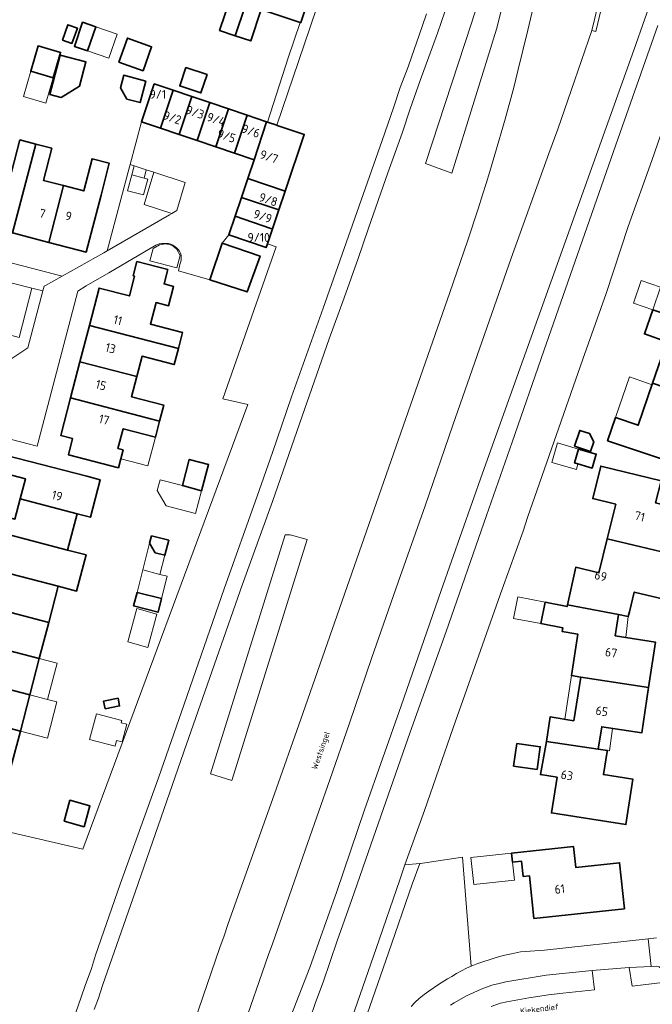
# Model space of a CAD drawing. Header units: metres. Extents: x 149984 to 156489, y 469398 to 478068.
# Tile 269 of 656: x 153511 to 153608, y 472280 to 472430. Entities that reach past the tile are written whole.
import ezdxf
from ezdxf.enums import TextEntityAlignment as Align

# ---------------------------------------------------------------- set-up
doc = ezdxf.new("R2010")
doc.units = ezdxf.units.M
doc.header["$LTSCALE"] = 0.75
for name, color, linetype, lineweight in [('B-WE-GR-BEPLANTING_CULTUUR_HEESTERS-GV', 252, 'Continuous', 18), ('B-WE-OG-BEBOUWING-GV', 6, 'Continuous', 35), ('B-WE-OG-BEBOUWING-T18', 1, 'Continuous', 18), ('B-WE-OG-BEBOUWING_LAGE TRAFO-GV', 6, 'Continuous', 18), ('B-WE-OG-BEBOUWING_LUIFEL-GV', 6, 'Continuous', 18), ('B-WE-OG-BEBOUWING_OVERBOUWING-GV', 6, 'Continuous', 18), ('B-WE-OG-TERREIN_BEGROEID-GV', 252, 'Continuous', 18), ('B-WE-OG-TERREIN_ERF-GV', 252, 'Continuous', 18), ('B-WE-OG-TERREIN_OEVER-GV', 252, 'Continuous', 18), ('B-WE-OG-TOPOGRAFIE-T18', 7, 'Continuous', 18), ('B-WE-OG-WATER_MEER-GV', 252, 'Continuous', 18), ('B-WE-VH-GESLOTENVERHARDING_ASFALT-GV', 252, 'Continuous', 18), ('B-WE-VH-HALFVERHARDING_GRASBETONSTEEN-GV', 252, 'Continuous', 18), ('B-WE-VH-OPENVERHARDING_BETONSTRAATSTEEN-GV', 252, 'Continuous', 18), ('B-WE-VH-OPENVERHARDING_TEGEL-GV', 252, 'Continuous', 18)]:
    doc.layers.add(name, color=color, linetype=linetype, lineweight=lineweight)
doc.styles.add('NLCS-ISO-M500-T18', font='NLCS-ISO.ttf', dxfattribs={"height": 0.9})
doc.styles.add('NLCS-ISO-M750-T18', font='NLCS-ISO.ttf', dxfattribs={"height": 1.35})

msp = doc.modelspace()

# ---------------------------------------------------------------- linework, layer by layer
at = {"layer": 'B-WE-GR-BEPLANTING_CULTUUR_HEESTERS-GV', "flags": 128}
for points in [[(153568.199, 472472.981), (153572.1, 472471.7), (153565.03, 472450.33), (153564.78, 472450.28), (153561.193, 472451.532), (153558.22, 472442.74), (153559.6, 472440.5), (153554.84, 472426.37), (153550.662, 472414.136), (153550.722, 472414.115), (153554.843, 472412.727), (153554.837, 472412.709), (153551.934, 472404.094), (153550.963, 472401.213), (153549.993, 472398.332), (153549.232, 472396.072), (153550.579, 472395.597), (153542.456, 472372.416), (153546.25, 472371.536), (153521.094, 472303.777), (153507.275, 472306.985)], [(153520.04, 472278.87), (153520.83, 472281.2), (153521.42, 472283), (153522.39, 472285.56), (153523.04, 472287.62), (153526.79, 472298.42), (153532.6, 472314.64), (153536.56, 472325.87), (153542.65, 472343.44), (153547.67, 472357.58), (153550.01, 472364.25), (153552.92, 472372.73), (153557.71, 472386.23), (153566.71, 472411.81), (153568.44, 472416.77), (153569.49, 472419.9), (153570.69, 472423.03), (153571.65, 472425.81), (153572.33, 472427.71), (153573.47, 472431.1)], [(153583.358, 472279.778), (153584.788, 472280.275), (153585.764, 472280.502), (153589.122, 472281.083), (153592.079, 472281.536), (153594.262, 472281.812), (153599.103, 472282.343), (153598.757, 472285.263), (153591.76, 472284.56), (153585.59, 472283.54), (153584.57, 472283.31), (153583.43, 472283.03), (153582.64, 472282.71), (153581.85, 472282.42), (153579.59, 472281.41), (153577.69, 472280.33), (153577.14, 472279.98)]]:
    msp.add_lwpolyline(points, dxfattribs=at)
for points in [[(153534.32, 472400.45), (153534.68, 472400.67), (153530.45, 472402.039), (153531.903, 472406.961), (153530.758, 472407.334), (153530.428, 472406.065), (153530.975, 472405.923), (153530.346, 472403.504), (153527.917, 472404.135), (153528.545, 472406.555), (153528.904, 472407.937), (153528.279, 472408.14), (153528.179, 472407.77), (153524.799, 472394.975)], [(153604.423, 472285.703), (153604.851, 472282.89), (153614.112, 472284.019), (153613.375, 472285.077), (153612.688, 472285.652), (153611.083, 472285.731), (153609.254, 472285.548), (153608.991, 472285.803), (153608.52, 472285.947), (153607.745, 472285.901)]]:
    msp.add_lwpolyline(points, close=True, dxfattribs=at)
at = {"layer": 'B-WE-OG-BEBOUWING-GV', "flags": 128}
for points in [[(153543.292, 472442.907), (153540.516, 472434.405), (153543.541, 472433.39), (153541.93, 472428.593), (153544.329, 472427.788), (153548.784, 472441.062)], [(153544.329, 472427.788), (153546.699, 472426.992), (153548.289, 472431.795), (153551.498, 472430.731), (153554.215, 472429.816), (153554.341, 472429.774), (153556.216, 472435.473), (153556.11, 472435.508), (153553.366, 472436.411), (153554.288, 472439.213), (153548.784, 472441.062)], [(153521.791, 472425.469), (153523.051, 472429.142), (153521.049, 472429.828), (153519.789, 472426.156)], [(153517.971, 472427.125), (153519.425, 472426.599), (153520.27, 472428.933), (153518.815, 472429.459)], [(153526.574, 472423.753), (153530.27, 472422.443), (153531.57, 472426.11), (153527.874, 472427.421)], [(153516.573, 472421.377), (153517.688, 472425.236), (153514.254, 472426.229), (153513.139, 472422.369)], [(153517.628, 472424.834), (153516.062, 472418.818), (153517.757, 472418.377), (153520.588, 472420.091), (153521.556, 472423.812)], [(153536.799, 472422.952), (153535.855, 472420.139), (153539.096, 472419.052), (153540.04, 472421.865)], [(153530.673, 472420.873), (153527.331, 472421.755), (153526.82, 472419.822), (153527.816, 472418.11), (153529.805, 472417.585)], [(153530.039, 472414.648), (153532.914, 472413.679), (153534.861, 472419.46), (153531.986, 472420.429)], [(153537.71, 472418.5), (153534.861, 472419.46), (153532.914, 472413.679), (153535.763, 472412.719)], [(153537.71, 472418.5), (153535.763, 472412.719), (153538.496, 472411.798), (153540.443, 472417.579)], [(153543.313, 472416.612), (153540.443, 472417.579), (153538.496, 472411.798), (153541.366, 472410.831)], [(153541.366, 472410.831), (153544.206, 472409.874), (153546.153, 472415.655), (153543.313, 472416.612)], [(153547.199, 472408.865), (153549.1, 472414.662), (153546.153, 472415.655), (153544.206, 472409.874)], [(153549.26, 472414.608), (153549.1, 472414.662), (153547.199, 472408.865), (153546.238, 472406.013), (153551.934, 472404.094), (153554.837, 472412.709), (153554.843, 472412.727), (153550.722, 472414.115), (153550.662, 472414.136)], [(153504.856, 472399.155), (153510.373, 472397.721), (153513.895, 472411.27), (153511.494, 472411.894), (153510.22, 472406.994), (153507.104, 472407.804)], [(153513.895, 472411.27), (153510.373, 472397.721), (153515.918, 472396.279), (153518.149, 472404.932), (153515.081, 472405.73), (153516.355, 472410.63)], [(153518.149, 472404.932), (153515.918, 472396.279), (153521.609, 472394.8), (153523.858, 472403.459), (153525.081, 472408.361), (153522.501, 472409.032), (153521.227, 472404.132)], [(153551.934, 472404.094), (153546.238, 472406.013), (153545.267, 472403.132), (153550.963, 472401.213)], [(153549.776, 472398.405), (153549.993, 472398.332), (153550.963, 472401.213), (153545.267, 472403.132), (153544.296, 472400.251)], [(153549.993, 472398.332), (153549.776, 472398.405), (153544.296, 472400.251), (153543.338, 472397.407), (153549.035, 472395.488), (153549.232, 472396.072)], [(153540.437, 472390.577), (153546.123, 472388.728), (153548.123, 472394.193), (153542.312, 472396.161), (153540.478, 472390.701)], [(153528.927, 472390.928), (153528.194, 472388.107), (153523.569, 472389.31), (153522.085, 472383.606), (153535.663, 472380.074), (153536.299, 472382.515), (153531.382, 472383.795), (153532.243, 472387.104), (153534.159, 472386.608), (153534.926, 472389.56), (153533.462, 472389.94), (153534.034, 472392.138), (153530.872, 472392.96), (153529.342, 472393.358), (153528.771, 472391.16), (153528.974, 472391.107)], [(153616.932, 472382.976), (153607.988, 472386.008), (153606.713, 472382.313), (153610.158, 472381.124), (153607.976, 472374.786), (153617.916, 472371.42), (153620.196, 472378.039), (153615.469, 472379.667), (153616.595, 472382.939), (153616.91, 472382.91)], [(153529.317, 472375.824), (153530.125, 472378.908), (153535.027, 472377.632), (153535.663, 472380.074), (153522.085, 472383.606), (153520.646, 472378.074)], [(153520.646, 472378.074), (153519.21, 472372.557), (153532.786, 472369.025), (153533.42, 472371.461), (153528.509, 472372.74), (153529.317, 472375.824)], [(153607.976, 472374.786), (153605.78, 472368.406), (153602.325, 472369.599), (153601.095, 472366.032), (153609.776, 472363.143), (153610.917, 472366.451), (153615.637, 472364.803), (153617.916, 472371.42)], [(153532.786, 472369.025), (153519.21, 472372.557), (153517.722, 472366.838), (153519.515, 472366.371), (153518.874, 472363.907), (153526.515, 472361.918), (153526.869, 472363.277), (153527.223, 472364.639), (153526.443, 472364.842), (153527.24, 472367.867), (153532.152, 472366.588)], [(153596.076, 472365.207), (153598.519, 472364.407), (153598.997, 472365.868), (153598.358, 472367.13), (153596.866, 472367.618)], [(153520.2, 472354.898), (153522.241, 472354.367), (153523.726, 472360.078), (153521.689, 472360.608), (153513.027, 472362.861), (153506.204, 472364.589), (153505.53, 472362.006), (153512.34, 472360.23), (153511.538, 472357.154)], [(153598.778, 472361.867), (153599.389, 472363.987), (153596.691, 472364.766), (153596.08, 472362.646)], [(153539.205, 472358.42), (153540.26, 472362.418), (153537.316, 472363.195), (153536.26, 472359.198)], [(153601.068, 472351.098), (153611.335, 472348.657), (153612.992, 472355.458), (153608.437, 472356.566), (153609.297, 472359.922), (153600.056, 472362.178), (153598.84, 472357.225), (153602.355, 472356.361)], [(153503.287, 472353.407), (153518.759, 472349.371), (153520.2, 472354.898), (153511.538, 472357.154), (153510.735, 472354.077), (153503.925, 472355.854)], [(153518.759, 472349.371), (153503.287, 472353.407), (153502.648, 472350.959), (153509.458, 472349.183), (153508.656, 472346.107), (153517.318, 472343.847), (153520.137, 472343.112), (153521.578, 472348.636)], [(153534.182, 472350.858), (153531.562, 472351.528), (153531.273, 472350.399), (153532.138, 472348.939), (153533.595, 472348.566)], [(153611.335, 472348.657), (153601.068, 472351.098), (153599.79, 472345.871), (153596.264, 472346.736), (153594.983, 472341.013), (153602.777, 472339.536), (153604.26, 472339.255), (153604.424, 472339.927), (153605.162, 472342.956), (153609.679, 472341.856)], [(153508.656, 472346.107), (153507.853, 472343.03), (153501.043, 472344.807), (153500.406, 472342.365), (153515.879, 472338.329), (153517.318, 472343.847)], [(153529.359, 472342.914), (153528.831, 472340.85), (153532.564, 472339.895), (153533.092, 472341.959)], [(153500.406, 472342.365), (153499.769, 472339.922), (153506.579, 472338.145), (153505.777, 472335.069), (153514.439, 472332.81), (153515.879, 472338.329)], [(153597.008, 472330.005), (153607.357, 472328.415), (153608.405, 472335.337), (153602.27, 472336.311), (153602.777, 472339.536), (153594.983, 472341.013), (153594.932, 472340.751), (153591.571, 472341.404), (153590.938, 472338.145), (153594.299, 472337.492), (153594.191, 472336.934), (153596.562, 472336.569), (153595.587, 472330.223)], [(153497.526, 472331.323), (153512.999, 472327.287), (153514.439, 472332.81), (153505.777, 472335.069), (153504.974, 472331.993), (153498.164, 472333.77)], [(153512.999, 472327.287), (153497.526, 472331.323), (153496.887, 472328.875), (153503.697, 472327.098), (153502.896, 472324.028), (153511.56, 472321.768)], [(153597.008, 472330.005), (153595.946, 472323.341), (153592.339, 472323.927), (153591.798, 472320.182), (153599.695, 472319.025), (153600.208, 472322.418), (153606.31, 472321.495), (153607.357, 472328.415)], [(153524.488, 472325.171), (153526.695, 472325.609), (153526.462, 472326.781), (153524.255, 472326.343)], [(153502.896, 472324.028), (153502.095, 472320.957), (153495.285, 472322.733), (153494.648, 472320.291), (153510.122, 472316.255), (153511.56, 472321.768)], [(153591.798, 472320.182), (153590.86, 472315.13), (153593.4, 472314.72), (153592.53, 472309.3), (153603.9, 472307.51), (153604.98, 472314.43), (153600.47, 472315.14), (153601.057, 472318.676), (153601.084, 472318.822), (153599.695, 472319.025)], [(153587.269, 472319.883), (153586.773, 472316.435), (153590.346, 472315.921), (153590.842, 472319.369)], [(153518.236, 472308.027), (153521.274, 472307.189), (153522.156, 472310.39), (153519.118, 472311.227)], [(153589.863, 472293.218), (153603.673, 472294.685), (153602.929, 472301.686), (153596.247, 472300.976), (153595.909, 472304.158), (153586.473, 472303.156), (153586.618, 472301.785), (153587.987, 472301.93), (153588.232, 472299.606), (153589.178, 472299.706)]]:
    msp.add_lwpolyline(points, close=True, dxfattribs=at)
at = {"layer": 'B-WE-OG-BEBOUWING_LAGE TRAFO-GV', "flags": 128}
msp.add_lwpolyline([(153528.545, 472406.555), (153527.917, 472404.135), (153530.346, 472403.504), (153530.975, 472405.923), (153530.428, 472406.065)], close=True, dxfattribs=at)
at = {"layer": 'B-WE-OG-BEBOUWING_LUIFEL-GV', "flags": 128}
for points in [[(153523.051, 472429.142), (153521.791, 472425.469), (153525.047, 472424.352), (153526.306, 472428.025)], [(153513.139, 472422.369), (153512.024, 472418.509), (153515.457, 472417.517), (153516.573, 472421.377)], [(153609.17, 472389.431), (153606.223, 472390.448), (153605.041, 472387.025), (153607.988, 472386.008)], [(153602.325, 472369.599), (153605.78, 472368.406), (153607.903, 472374.573), (153604.447, 472375.763)], [(153527.24, 472367.867), (153526.443, 472364.842), (153527.223, 472364.639), (153526.869, 472363.277), (153531.01, 472362.199), (153532.152, 472366.588)], [(153596.594, 472362.498), (153596.08, 472362.646), (153596.691, 472364.766), (153593.445, 472365.702), (153592.583, 472362.713), (153596.343, 472361.628)], [(153531.273, 472350.399), (153530.232, 472346.327), (153532.851, 472345.657), (153533.595, 472348.566), (153532.138, 472348.939)], [(153532.851, 472345.657), (153530.232, 472346.327), (153529.359, 472342.914), (153533.092, 472341.959), (153533.965, 472345.372)], [(153590.938, 472338.145), (153591.571, 472341.404), (153587.405, 472342.213), (153586.772, 472338.954)], [(153603.902, 472336.052), (153604.26, 472339.255), (153602.781, 472339.535), (153602.27, 472336.311)], [(153514.439, 472332.81), (153512.999, 472327.287), (153515.721, 472326.577), (153517.161, 472332.1)], [(153597.008, 472330.005), (153595.587, 472330.223), (153594.566, 472323.569), (153595.946, 472323.341)], [(153515.721, 472326.577), (153512.999, 472327.287), (153511.56, 472321.768), (153515.682, 472320.693), (153517.121, 472326.212)], [(153601.879, 472322.165), (153600.208, 472322.418), (153599.695, 472319.025), (153601.084, 472318.822), (153601.383, 472318.778)], [(153586.473, 472303.156), (153580.268, 472302.497), (153580.708, 472298.354), (153586.912, 472299.014), (153586.618, 472301.785)]]:
    msp.add_lwpolyline(points, close=True, dxfattribs=at)
at = {"layer": 'B-WE-OG-BEBOUWING_OVERBOUWING-GV', "flags": 128}
for points in [[(153531.308, 472393.48), (153535.443, 472392.388), (153535.947, 472394.298), (153535.362, 472395.307), (153534.647, 472395.826), (153533.706, 472396.075), (153532.786, 472395.897), (153531.802, 472395.354)], [(153532.884, 472360.09), (153532.445, 472358.428), (153533.812, 472356.113), (153538.283, 472354.932), (153539.205, 472358.42), (153536.26, 472359.198)], [(153532.388, 472339.593), (153529.333, 472340.438), (153527.926, 472335.353), (153530.982, 472334.508)], [(153527.024, 472323.36), (153523.149, 472324.384), (153522.125, 472320.508), (153526.001, 472319.484), (153526.231, 472320.354), (153527.1, 472320.124), (153527.81, 472322.81), (153526.94, 472323.04)]]:
    msp.add_lwpolyline(points, close=True, dxfattribs=at)
at = {"layer": 'B-WE-OG-TERREIN_BEGROEID-GV', "flags": 128}
for points in [[(153608.768, 472470.297), (153606.6, 472461.866), (153605.837, 472458.235), (153602.838, 472443.586), (153602.28, 472441.035), (153601.745, 472438.757), (153599.313, 472428.442), (153598.729, 472428.58), (153595.57, 472419.434), (153593.5, 472413.55), (153592.13, 472409.85), (153586.41, 472393.89), (153577.52, 472368.39), (153573.27, 472356.12), (153569.17, 472344.48), (153565.11, 472332.83), (153561.77, 472322.99), (153558.74, 472314.35), (153555.42, 472304.76), (153552.53, 472296.62), (153550, 472289.33), (153549.34, 472287.53)], [(153552.47, 472277.38), (153555.69, 472285.74), (153559.81, 472297.32), (153564.03, 472309.77), (153569.62, 472325.64), (153575.72, 472343.2), (153582.05, 472361.11), (153605.115, 472425.556), (153618.541, 472463.842)], [(153538.1, 472277.48), (153541.96, 472288.77), (153542.64, 472290.56), (153543.25, 472292.43), (153550, 472311.35), (153554.64, 472324.45), (153577.03, 472388.63), (153579.73, 472396.44), (153581.36, 472401.38), (153582.02, 472403.5), (153582.61, 472405.24), (153583.15, 472407.1), (153583.93, 472409.67), (153585.47, 472415.05), (153586.8, 472419.89), (153587.425, 472422.44), (153588.96, 472428.62), (153590.6, 472435.8)], [(153576.27, 472431.41), (153575.19, 472428.16), (153572.51, 472420.94), (153571.01, 472416.62), (153569.8, 472412.92), (153567.6, 472406.88), (153564.64, 472398.46), (153563.07, 472393.84), (153560.94, 472387.8), (153558.64, 472381.57), (153554.1, 472368.61), (153550, 472356.78), (153545.39, 472343.99), (153536.89, 472319.76), (153529.12, 472297.34), (153524.08, 472283), (153523.46, 472281.07), (153522.81, 472279.3)], [(153571.17, 472279.76), (153571.74, 472280.44), (153572.36, 472281), (153573.12, 472281.62), (153573.85, 472282.14), (153575.32, 472283.12), (153576.68, 472283.99), (153577.35, 472284.35), (153578.05, 472284.79), (153579.59, 472285.64), (153580.328, 472285.938), (153578.993, 472302.522), (153572.587, 472301.592), (153572.481, 472301.582), (153571.288, 472298.438), (153567.69, 472287.947), (153559.188, 472263.567)], [(153559.188, 472263.567), (153567.69, 472287.947), (153571.288, 472298.438), (153572.481, 472301.582), (153570.209, 472301.358), (153569.4, 472299.1), (153565.8, 472288.6), (153559.24, 472269.76)], [(153549.34, 472287.53), (153545.31, 472275.98), (153544.36, 472273.12), (153543.65, 472271.27), (153543.1, 472269.66), (153542.64, 472268.19), (153541.83, 472265.82), (153541.47, 472264.49), (153540.55, 472260.51), (153540.23, 472259.27)]]:
    msp.add_lwpolyline(points, dxfattribs=at)
for points in [[(153587.774, 472446.107), (153588.039, 472450.787), (153585.571, 472450.879), (153583.72, 472440.6), (153582.662, 472436.929), (153580.37, 472429.679), (153573.319, 472408.295), (153577.374, 472406.826), (153584.16, 472428.761), (153586.893, 472439.682)], [(153588.039, 472450.787), (153587.774, 472446.107), (153586.893, 472439.682), (153584.16, 472428.761), (153577.374, 472406.826), (153573.319, 472408.295), (153580.37, 472429.679), (153582.662, 472436.929), (153583.72, 472440.6), (153585.571, 472450.879)], [(153551.956, 472351.701), (153540.568, 472315.246), (153543.822, 472314.23), (153555.294, 472350.997), (153552.691, 472351.675)], [(153551.956, 472351.701), (153552.691, 472351.675), (153555.294, 472350.997), (153543.822, 472314.23), (153540.568, 472315.246)]]:
    msp.add_lwpolyline(points, close=True, dxfattribs=at)
at = {"layer": 'B-WE-OG-TERREIN_ERF-GV', "flags": 128}
for points in [[(153548.289, 472431.795), (153546.699, 472426.992), (153544.329, 472427.788), (153541.93, 472428.593), (153543.541, 472433.39)], [(153492.505, 472397.75), (153517.939, 472391.131), (153524.292, 472394.683), (153524.799, 472394.975), (153528.179, 472407.77), (153528.279, 472408.14), (153530.039, 472414.648), (153531.986, 472420.429), (153534.861, 472419.46), (153537.71, 472418.5), (153540.443, 472417.579), (153543.313, 472416.612), (153546.153, 472415.655), (153549.1, 472414.662), (153549.26, 472414.608), (153552.39, 472424.42), (153554.215, 472429.816), (153551.498, 472430.731)], [(153614.679, 472421.775), (153612.641, 472422.516), (153607.85, 472408.74), (153604.26, 472398.68), (153600.89, 472388.5), (153597.33, 472378.47), (153588.91, 472354.32), (153588.25, 472352.24), (153585.05, 472343.42), (153577.55, 472322.26), (153573.18, 472309.65), (153570.209, 472301.358), (153572.481, 472301.582), (153572.587, 472301.592), (153578.993, 472302.522), (153580.328, 472285.938), (153581.3, 472286.33), (153583.96, 472287.19), (153585.19, 472287.53), (153586.43, 472287.82), (153587.85, 472288.1), (153591.47, 472288.39), (153607.313, 472290.1), (153608.584, 472290.239)], [(153510.22, 472406.994), (153511.494, 472411.894), (153513.895, 472411.27), (153516.355, 472410.63), (153515.081, 472405.73), (153518.149, 472404.932), (153521.227, 472404.132), (153522.501, 472409.032), (153525.081, 472408.361), (153523.858, 472403.459), (153521.609, 472394.8), (153515.918, 472396.279), (153510.373, 472397.721)], [(153507.275, 472306.985), (153521.094, 472303.777), (153546.25, 472371.536), (153542.456, 472372.416), (153550.579, 472395.597), (153549.232, 472396.072), (153549.035, 472395.488), (153543.338, 472397.407), (153542.312, 472396.161), (153548.123, 472394.193), (153546.123, 472388.728), (153540.437, 472390.577), (153535.672, 472391.949), (153535.9, 472392.9), (153536, 472393.19), (153536.072, 472393.55), (153536.08, 472393.8), (153536.06, 472394.31), (153535.96, 472394.63), (153535.83, 472394.93), (153535.62, 472395.2), (153535.38, 472395.44), (153535.12, 472395.67), (153534.8, 472395.87), (153534.49, 472396.01), (153534.15, 472396.1), (153533.77, 472396.12), (153533.15, 472396.1), (153532.75, 472396.03), (153532.24, 472395.85), (153525.068, 472391.651), (153521.616, 472389.631), (153520.3, 472388.86), (153514.1, 472365.22), (153506.42, 472367.17)], [(153610.158, 472381.124), (153606.713, 472382.313), (153607.988, 472386.008)], [(153609.776, 472363.143), (153601.095, 472366.032), (153602.325, 472369.599), (153605.78, 472368.406), (153607.976, 472374.786)], [(153506.204, 472364.589), (153513.027, 472362.861), (153521.689, 472360.608), (153523.726, 472360.078), (153522.241, 472354.367), (153520.2, 472354.898), (153518.759, 472349.371), (153521.578, 472348.636), (153520.137, 472343.112), (153517.318, 472343.847), (153515.879, 472338.329), (153514.439, 472332.81), (153512.999, 472327.287), (153511.56, 472321.768), (153510.122, 472316.255)], [(153609.679, 472341.856), (153605.162, 472342.956), (153604.424, 472339.927), (153604.26, 472339.255), (153602.777, 472339.536), (153602.27, 472336.311), (153608.405, 472335.337), (153607.357, 472328.415), (153606.31, 472321.495), (153600.208, 472322.418), (153599.695, 472319.025), (153601.084, 472318.822), (153601.057, 472318.676), (153600.47, 472315.14), (153604.98, 472314.43), (153603.9, 472307.51), (153592.53, 472309.3), (153593.4, 472314.72), (153590.86, 472315.13), (153591.798, 472320.182), (153592.339, 472323.927), (153595.946, 472323.341), (153597.008, 472330.005), (153595.587, 472330.223), (153596.562, 472336.569), (153594.191, 472336.934), (153594.299, 472337.492), (153590.938, 472338.145), (153591.571, 472341.404), (153594.932, 472340.751), (153594.983, 472341.013), (153596.264, 472346.736), (153599.79, 472345.871), (153601.068, 472351.098), (153602.355, 472356.361), (153598.84, 472357.225), (153600.056, 472362.178), (153609.297, 472359.922)], [(153510.735, 472354.077), (153511.538, 472357.154), (153512.34, 472360.23), (153505.53, 472362.006)], [(153604.423, 472285.703), (153598.757, 472285.263), (153599.103, 472282.343), (153594.262, 472281.812), (153592.079, 472281.536), (153589.122, 472281.083), (153585.764, 472280.502), (153584.788, 472280.275), (153583.358, 472279.778)], [(153615.647, 472281.317), (153614.717, 472283.152), (153614.112, 472284.019), (153604.851, 472282.89), (153604.423, 472285.703)]]:
    msp.add_lwpolyline(points, dxfattribs=at)
for points in [[(153523.051, 472429.142), (153521.791, 472425.469), (153519.789, 472426.156), (153521.049, 472429.828)], [(153517.971, 472427.125), (153518.815, 472429.459), (153520.27, 472428.933), (153519.425, 472426.599)], [(153526.574, 472423.753), (153527.874, 472427.421), (153531.57, 472426.11), (153530.27, 472422.443)], [(153513.139, 472422.369), (153514.254, 472426.229), (153517.688, 472425.236), (153516.573, 472421.377)], [(153517.628, 472424.834), (153521.556, 472423.812), (153520.588, 472420.091), (153517.757, 472418.377), (153516.062, 472418.818)], [(153536.799, 472422.952), (153540.04, 472421.865), (153539.096, 472419.052), (153535.855, 472420.139)], [(153530.673, 472420.873), (153529.805, 472417.585), (153527.816, 472418.11), (153526.82, 472419.822), (153527.331, 472421.755)], [(153535.663, 472380.074), (153535.027, 472377.632), (153530.125, 472378.908), (153529.317, 472375.824), (153528.509, 472372.74), (153533.42, 472371.461), (153532.786, 472369.025), (153532.152, 472366.588), (153527.24, 472367.867), (153526.443, 472364.842), (153527.223, 472364.639), (153526.869, 472363.277), (153526.515, 472361.918), (153518.874, 472363.907), (153519.515, 472366.371), (153517.722, 472366.838), (153519.21, 472372.557), (153520.646, 472378.074), (153522.085, 472383.606), (153523.569, 472389.31), (153528.194, 472388.107), (153528.927, 472390.928), (153528.974, 472391.107), (153528.771, 472391.16), (153529.342, 472393.358), (153530.872, 472392.96), (153534.034, 472392.138), (153533.462, 472389.94), (153534.926, 472389.56), (153534.159, 472386.608), (153532.243, 472387.104), (153531.382, 472383.795), (153536.299, 472382.515)], [(153596.076, 472365.207), (153596.866, 472367.618), (153598.358, 472367.13), (153598.997, 472365.868), (153598.519, 472364.407)], [(153598.778, 472361.867), (153596.08, 472362.646), (153596.691, 472364.766), (153599.389, 472363.987)], [(153536.26, 472359.198), (153537.316, 472363.195), (153540.26, 472362.418), (153539.205, 472358.42)], [(153533.595, 472348.566), (153532.138, 472348.939), (153531.273, 472350.399), (153531.562, 472351.528), (153534.182, 472350.858)], [(153529.359, 472342.914), (153533.092, 472341.959), (153532.564, 472339.895), (153528.831, 472340.85)], [(153524.488, 472325.171), (153524.255, 472326.343), (153526.462, 472326.781), (153526.695, 472325.609)], [(153587.269, 472319.883), (153590.842, 472319.369), (153590.346, 472315.921), (153586.773, 472316.435)], [(153518.236, 472308.027), (153519.118, 472311.227), (153522.156, 472310.39), (153521.274, 472307.189)], [(153586.473, 472303.156), (153595.909, 472304.158), (153596.247, 472300.976), (153602.929, 472301.686), (153603.673, 472294.685), (153589.863, 472293.218), (153589.178, 472299.706), (153588.232, 472299.606), (153587.987, 472301.93), (153586.618, 472301.785)]]:
    msp.add_lwpolyline(points, close=True, dxfattribs=at)
at = {"layer": 'B-WE-OG-TERREIN_OEVER-GV', "flags": 128}
for points in [[(153618.541, 472463.842), (153605.115, 472425.556), (153582.05, 472361.11), (153575.72, 472343.2), (153569.62, 472325.64), (153564.03, 472309.77), (153559.81, 472297.32), (153555.69, 472285.74), (153552.47, 472277.38)], [(153554.85, 472275.33), (153556.57, 472280.41), (153557.71, 472283.51), (153559.89, 472289.81), (153562.12, 472296.08), (153565.39, 472305.57), (153570.99, 472321.58), (153576.51, 472336.95), (153582.65, 472354.65), (153586.57, 472365.84), (153591.4, 472379.73), (153602.37, 472411.15), (153608.76, 472429.33)]]:
    msp.add_lwpolyline(points, dxfattribs=at)
at = {"layer": 'B-WE-OG-WATER_MEER-GV', "flags": 128}
for points in [[(153608.76, 472429.33), (153602.37, 472411.15), (153591.4, 472379.73), (153586.57, 472365.84), (153582.65, 472354.65), (153576.51, 472336.95), (153570.99, 472321.58), (153565.39, 472305.57), (153562.12, 472296.08), (153559.89, 472289.81), (153557.71, 472283.51), (153556.57, 472280.41), (153554.85, 472275.33)], [(153559.24, 472269.76), (153565.8, 472288.6), (153569.4, 472299.1), (153570.209, 472301.358), (153573.18, 472309.65), (153577.55, 472322.26), (153585.05, 472343.42), (153588.25, 472352.24), (153588.91, 472354.32), (153597.33, 472378.47), (153600.89, 472388.5), (153604.26, 472398.68), (153607.85, 472408.74), (153612.641, 472422.516)]]:
    msp.add_lwpolyline(points, dxfattribs=at)
at = {"layer": 'B-WE-VH-GESLOTENVERHARDING_ASFALT-GV', "flags": 128}
for points in [[(153545.31, 472275.98), (153549.34, 472287.53), (153550, 472289.33), (153552.53, 472296.62), (153555.42, 472304.76), (153558.74, 472314.35), (153561.77, 472322.99), (153565.11, 472332.83), (153569.17, 472344.48), (153573.27, 472356.12), (153577.52, 472368.39), (153586.41, 472393.89), (153592.13, 472409.85), (153593.5, 472413.55), (153595.57, 472419.434), (153598.729, 472428.58), (153600.47, 472435.961), (153601.161, 472438.893), (153601.695, 472441.169), (153602.251, 472443.71), (153605.249, 472458.353), (153606.017, 472462.006), (153608.182, 472470.427)], [(153590.6, 472435.8), (153588.96, 472428.62), (153587.425, 472422.44), (153586.8, 472419.89), (153585.47, 472415.05), (153583.93, 472409.67), (153583.15, 472407.1), (153582.61, 472405.24), (153582.02, 472403.5), (153581.36, 472401.38), (153579.73, 472396.44), (153577.03, 472388.63), (153554.64, 472324.45), (153550, 472311.35), (153543.25, 472292.43), (153542.64, 472290.56), (153541.96, 472288.77), (153538.1, 472277.48)], [(153522.81, 472279.3), (153523.46, 472281.07), (153524.08, 472283), (153529.12, 472297.34), (153536.89, 472319.76), (153545.39, 472343.99), (153550, 472356.78), (153554.1, 472368.61), (153558.64, 472381.57), (153560.94, 472387.8), (153563.07, 472393.84), (153564.64, 472398.46), (153567.6, 472406.88), (153569.8, 472412.92), (153571.01, 472416.62), (153572.51, 472420.94), (153575.19, 472428.16), (153576.27, 472431.41)], [(153573.47, 472431.1), (153572.33, 472427.71), (153571.65, 472425.81), (153570.69, 472423.03), (153569.49, 472419.9), (153568.44, 472416.77), (153566.71, 472411.81), (153557.71, 472386.23), (153552.92, 472372.73), (153550.01, 472364.25), (153547.67, 472357.58), (153542.65, 472343.44), (153536.56, 472325.87), (153532.6, 472314.64), (153526.79, 472298.42), (153523.04, 472287.62), (153522.39, 472285.56), (153521.42, 472283), (153520.83, 472281.2), (153520.04, 472278.87)]]:
    msp.add_lwpolyline(points, dxfattribs=at)
at = {"layer": 'B-WE-VH-HALFVERHARDING_GRASBETONSTEEN-GV', "flags": 128}
msp.add_lwpolyline([(153608.182, 472470.427), (153606.017, 472462.006), (153605.249, 472458.353), (153602.251, 472443.71), (153601.695, 472441.169), (153601.161, 472438.893), (153600.47, 472435.961), (153598.729, 472428.58), (153599.313, 472428.442), (153601.745, 472438.757), (153602.28, 472441.035), (153602.838, 472443.586), (153605.837, 472458.235), (153606.6, 472461.866), (153608.768, 472470.297)], dxfattribs=at)
at = {"layer": 'B-WE-VH-OPENVERHARDING_BETONSTRAATSTEEN-GV', "flags": 128}
for points in [[(153506.42, 472367.17), (153514.1, 472365.22), (153520.3, 472388.86), (153521.616, 472389.631), (153525.068, 472391.651), (153532.24, 472395.85), (153532.75, 472396.03), (153533.15, 472396.1), (153533.77, 472396.12), (153534.15, 472396.1), (153534.49, 472396.01), (153534.8, 472395.87), (153535.12, 472395.67), (153535.38, 472395.44), (153535.62, 472395.2), (153535.83, 472394.93), (153535.96, 472394.63), (153536.06, 472394.31), (153536.08, 472393.8), (153536.072, 472393.55), (153536, 472393.19), (153535.9, 472392.9), (153535.672, 472391.949), (153540.437, 472390.577), (153540.478, 472390.701), (153542.312, 472396.161), (153543.338, 472397.407), (153544.296, 472400.251), (153545.267, 472403.132), (153546.238, 472406.013), (153547.199, 472408.865), (153544.206, 472409.874), (153541.366, 472410.831), (153538.496, 472411.798), (153535.763, 472412.719), (153532.914, 472413.679), (153530.039, 472414.648), (153528.279, 472408.14), (153528.904, 472407.937), (153530.758, 472407.334), (153531.903, 472406.961), (153536.689, 472405.404), (153535.433, 472401.139), (153534.68, 472400.67), (153534.32, 472400.45), (153524.799, 472394.975), (153524.292, 472394.683), (153517.939, 472391.131), (153515.413, 472389.719), (153515.2, 472389.6), (153515.003, 472388.866), (153512.68, 472380.19), (153506.99, 472376.46)], [(153506.99, 472376.46), (153512.68, 472380.19), (153515.003, 472388.866), (153513.327, 472389.292), (153511.386, 472381.75)], [(153608.584, 472290.239), (153607.313, 472290.1), (153607.745, 472285.901), (153608.52, 472285.947), (153608.991, 472285.803), (153609.254, 472285.548), (153611.083, 472285.731), (153612.688, 472285.652), (153613.375, 472285.077), (153614.112, 472284.019), (153614.717, 472283.152), (153615.647, 472281.317), (153620.012, 472282.892), (153619.609, 472284.147), (153615.324, 472296.196), (153614.854, 472297.432)], [(153607.313, 472290.1), (153591.47, 472288.39), (153587.85, 472288.1), (153586.43, 472287.82), (153585.19, 472287.53), (153583.96, 472287.19), (153581.3, 472286.33), (153580.328, 472285.938), (153579.59, 472285.64), (153578.05, 472284.79), (153577.35, 472284.35), (153576.68, 472283.99), (153575.32, 472283.12), (153573.85, 472282.14), (153573.12, 472281.62), (153572.36, 472281), (153571.74, 472280.44), (153571.17, 472279.76)], [(153577.14, 472279.98), (153577.69, 472280.33), (153579.59, 472281.41), (153581.85, 472282.42), (153582.64, 472282.71), (153583.43, 472283.03), (153584.57, 472283.31), (153585.59, 472283.54), (153591.76, 472284.56), (153598.757, 472285.263), (153604.423, 472285.703), (153607.745, 472285.901), (153607.313, 472290.1)]]:
    msp.add_lwpolyline(points, dxfattribs=at)
for points in [[(153536.689, 472405.404), (153531.903, 472406.961), (153530.45, 472402.039), (153534.68, 472400.67), (153535.433, 472401.139)], [(153506.484, 472383.096), (153511.386, 472381.75), (153513.327, 472389.292), (153508.293, 472390.571), (153506.657, 472383.809)]]:
    msp.add_lwpolyline(points, close=True, dxfattribs=at)
at = {"layer": 'B-WE-VH-OPENVERHARDING_TEGEL-GV', "flags": 128}
for points in [[(153557.686, 472440.238), (153556.11, 472435.508), (153556.216, 472435.473), (153554.341, 472429.774), (153554.215, 472429.816), (153552.39, 472424.42), (153549.26, 472414.608), (153550.662, 472414.136), (153554.84, 472426.37), (153559.6, 472440.5), (153558.22, 472442.74), (153555.49, 472443.19)], [(153530.758, 472407.334), (153528.904, 472407.937), (153528.545, 472406.555), (153530.428, 472406.065)], [(153492.505, 472397.75), (153490.62, 472398.24), (153465.92, 472404.66), (153465.36, 472402.79), (153470.302, 472401.497), (153471.191, 472401.264), (153490.074, 472396.323), (153489.795, 472395.272), (153507.467, 472390.781), (153508.293, 472390.571), (153513.327, 472389.292), (153515.003, 472388.866), (153515.2, 472389.6), (153515.413, 472389.719), (153517.939, 472391.131)]]:
    msp.add_lwpolyline(points, close=True, dxfattribs=at)

# ---------------------------------------------------------------- texts
at = {"layer": 'B-WE-OG-BEBOUWING-T18', "style": 'NLCS-ISO-M750-T18'}
for s, p in [('9/1', (153532.518, 472418.855)), ('9/10', (153547.903, 472397.025))]:
    msp.add_text(s, height=1.35, dxfattribs=at).set_placement(p, align=Align.MIDDLE)
for s, rotation, p in [('9/2', 341.4, (153534.72, 472415.286)), ('9/3', 341.4, (153538.206, 472416.117)), ('9/4', 341.4, (153541.429, 472415.031)), ('9/5', 341.4, (153542.992, 472412.499)), ('9/6', 341.4, (153546.708, 472413.252)), ('9/7', 341.4, (153549.479, 472409.336)), ('9/8', 341.4, (153549.375, 472402.796)), ('7', 345.5, (153514.915, 472400.673)), ('9', 345.5, (153518.901, 472400.285)), ('9/9', 341.4, (153548.516, 472400.247)), ('11', 345.5, (153526.427, 472384.409)), ('13', 345.5, (153525.316, 472380.137)), ('15', 345.5, (153523.854, 472374.518)), ('17', 345.5, (153524.326, 472369.252)), ('19', 345.5, (153517.169, 472357.651)), ('71', 346.3, (153606.019, 472354.506)), ('69', 347.5, (153600.071, 472345.432)), ('67', 351, (153601.653, 472333.737)), ('65', 351, (153600.23, 472324.804)), ('63', 349.5, (153594.912, 472315.042)), ('61', 6.4, (153593.81, 472297.688))]:
    msp.add_text(s, height=1.35, rotation=rotation, dxfattribs=at).set_placement(p, align=Align.MIDDLE)
at = {"layer": 'B-WE-OG-TOPOGRAFIE-T18', "style": 'NLCS-ISO-M500-T18'}
for s, rotation, p in [('Westsingel', 70.7, (153557.474, 472318.769)), ('Kiekendief', 7, (153590.718, 472279.422))]:
    msp.add_text(s, height=0.9, rotation=rotation, dxfattribs=at).set_placement(p, align=Align.MIDDLE)

doc.saveas('drawing.dxf')
